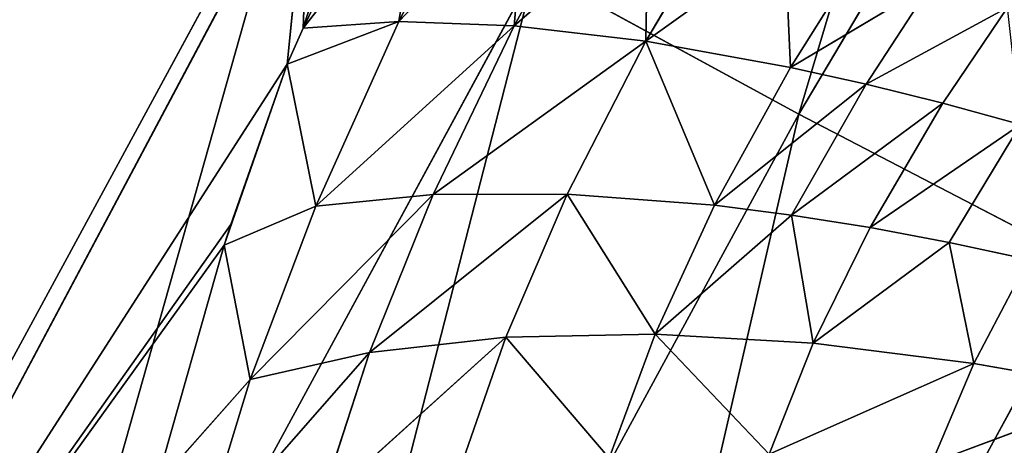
# Model space of a CAD drawing. Extents: x 0 to 605, y 0 to 400.
# Tile 394 of 656: x 27.03 to 31.97, y 292.14 to 294.28. Entities that reach past the tile are written whole.
import ezdxf

# ---------------------------------------------------------------- set-up
doc = ezdxf.new("R2010")
doc.units = 0
doc.header["$LTSCALE"] = 25.4
doc.layers.get('0').update_dxf_attribs({"linetype": 'CONTINUOUS'})

# ---------------------------------------------------------------- blocks, each defined once
blk = doc.blocks.new('ATLANTA610_-_S_STL')
at = {"color": 0}
for p, q in [((25.8099, 115.7639, 110.2307), (28.7566, 115.7773, 104.6839)), ((25.8099, 115.7639, 110.2307), (28.7566, 115.7773, 104.6839)), ((28.3256, 114.5024, 106.7341), (25.8099, 115.7639, 110.2307)), ((28.3591, 114.5435, 106.6308), (25.8099, 115.7639, 110.2307)), ((28.3256, 114.5024, 106.7341), (25.8099, 115.7639, 110.2307)), ((28.3591, 114.5435, 106.6308), (25.8099, 115.7639, 110.2307)), ((28.6413, 114.8309, 105.8258), (25.8099, 115.7639, 110.2307)), ((28.6413, 114.8309, 105.8258), (25.8099, 115.7639, 110.2307)), ((28.6413, 114.8309, 105.8258), (28.7566, 115.7773, 104.6839)), ((28.6413, 114.8309, 105.8258), (28.7566, 115.7773, 104.6839)), ((28.7219, 114.8667, 105.6439), (29.0952, 114.9678, 104.8748)), ((28.7219, 114.8667, 105.6439), (29.0952, 114.9678, 104.8748)), ((28.7219, 114.8667, 105.6439), (28.7797, 114.9417, 105.4645)), ((28.7219, 114.8667, 105.6439), (28.7797, 114.9417, 105.4645)), ((28.6413, 114.8309, 105.8258), (28.7219, 114.8667, 105.6439)), ((28.6413, 114.8309, 105.8258), (28.7219, 114.8667, 105.6439)), ((29.2022, 114.1695, 105.6117), (28.7219, 114.8667, 105.6439)), ((29.2022, 114.1695, 105.6117), (28.7219, 114.8667, 105.6439)), ((29.3191, 114.6112, 104.8821), (28.7219, 114.8667, 105.6439)), ((29.3191, 114.6112, 104.8821), (28.7219, 114.8667, 105.6439)), ((28.6413, 114.8309, 105.8258), (28.3591, 114.5435, 106.6308)), ((28.6413, 114.8309, 105.8258), (28.3591, 114.5435, 106.6308)), ((28.785, 113.9609, 106.5382), (28.6413, 114.8309, 105.8258)), ((28.785, 113.9609, 106.5382), (28.6413, 114.8309, 105.8258)), ((29.2022, 114.1695, 105.6117), (28.6413, 114.8309, 105.8258)), ((29.2022, 114.1695, 105.6117), (28.6413, 114.8309, 105.8258)), ((29.3191, 114.6112, 104.8821), (29.2022, 114.1695, 105.6117)), ((29.3191, 114.6112, 104.8821), (29.2022, 114.1695, 105.6117)), ((28.3591, 114.5435, 106.6308), (28.3256, 114.5024, 106.7341)), ((28.3591, 114.5435, 106.6308), (28.3256, 114.5024, 106.7341)), ((28.3256, 114.5024, 106.7341), (27.9832, 113.9437, 107.9424)), ((28.3256, 114.5024, 106.7341), (27.9832, 113.9437, 107.9424)), ((28.4565, 113.6741, 107.4084), (28.3256, 114.5024, 106.7341)), ((28.4565, 113.6741, 107.4084), (28.3256, 114.5024, 106.7341)), ((28.785, 113.9609, 106.5382), (28.3256, 114.5024, 106.7341)), ((28.785, 113.9609, 106.5382), (28.3256, 114.5024, 106.7341)), ((29.2022, 114.1695, 105.6117), (29.5681, 114.2654, 104.9028)), ((29.2022, 114.1695, 105.6117), (29.5681, 114.2654, 104.9028)), ((28.785, 113.9609, 106.5382), (29.2022, 114.1695, 105.6117)), ((28.785, 113.9609, 106.5382), (29.2022, 114.1695, 105.6117)), ((29.2022, 114.1695, 105.6117), (29.8412, 113.9336, 104.9371)), ((29.2022, 114.1695, 105.6117), (29.8412, 113.9336, 104.9371)), ((29.2022, 114.1695, 105.6117), (29.7799, 113.526, 105.6333)), ((29.2022, 114.1695, 105.6117), (29.7799, 113.526, 105.6333)), ((28.4565, 113.6741, 107.4084), (27.9832, 113.9437, 107.9424)), ((28.4565, 113.6741, 107.4084), (27.9832, 113.9437, 107.9424)), ((28.4565, 113.6741, 107.4084), (28.785, 113.9609, 106.5382)), ((28.4565, 113.6741, 107.4084), (28.785, 113.9609, 106.5382)), ((28.785, 113.9609, 106.5382), (29.7799, 113.526, 105.6333)), ((28.785, 113.9609, 106.5382), (29.7799, 113.526, 105.6333)), ((28.785, 113.9609, 106.5382), (29.3735, 113.3297, 106.4794)), ((28.785, 113.9609, 106.5382), (29.3735, 113.3297, 106.4794)), ((29.8412, 113.9336, 104.9371), (29.7799, 113.526, 105.6333)), ((29.8412, 113.9336, 104.9371), (29.7799, 113.526, 105.6333)), ((28.2014, 113.3052, 108.2481), (28.4565, 113.6741, 107.4084)), ((28.2014, 113.3052, 108.2481), (28.4565, 113.6741, 107.4084)), ((28.4565, 113.6741, 107.4084), (29.3735, 113.3297, 106.4794)), ((28.4565, 113.6741, 107.4084), (29.3735, 113.3297, 106.4794)), ((28.4565, 113.6741, 107.4084), (29.0541, 113.0634, 107.2733)), ((28.4565, 113.6741, 107.4084), (29.0541, 113.0634, 107.2733)), ((30.1368, 113.6188, 104.9851), (29.7799, 113.526, 105.6333)), ((30.1368, 113.6188, 104.9851), (29.7799, 113.526, 105.6333)), ((29.7799, 113.526, 105.6333), (29.3735, 113.3297, 106.4794)), ((29.7799, 113.526, 105.6333), (29.3735, 113.3297, 106.4794)), ((30.4411, 112.9594, 105.7104), (29.7799, 113.526, 105.6333)), ((30.4531, 113.3238, 105.0467), (29.7799, 113.526, 105.6333)), ((30.4411, 112.9594, 105.7104), (29.7799, 113.526, 105.6333)), ((30.4531, 113.3238, 105.0467), (29.7799, 113.526, 105.6333)), ((28.2014, 113.3052, 108.2481), (29.0541, 113.0634, 107.2733)), ((28.2014, 113.3052, 108.2481), (29.0541, 113.0634, 107.2733)), ((29.3735, 113.3297, 106.4794), (29.0541, 113.0634, 107.2733)), ((29.3735, 113.3297, 106.4794), (29.0541, 113.0634, 107.2733)), ((29.3735, 113.3297, 106.4794), (30.4411, 112.9594, 105.7104)), ((29.3735, 113.3297, 106.4794), (30.4411, 112.9594, 105.7104)), ((30.4411, 112.9594, 105.7104), (30.4531, 113.3238, 105.0467)), ((30.4411, 112.9594, 105.7104), (30.4531, 113.3238, 105.0467)), ((29.0541, 113.0634, 107.2733), (28.8063, 112.7234, 108.0389)), ((29.0541, 113.0634, 107.2733), (28.8063, 112.7234, 108.0389)), ((29.0541, 113.0634, 107.2733), (30.0471, 112.7725, 106.4776)), ((29.0541, 113.0634, 107.2733), (30.0471, 112.7725, 106.4776)), ((29.0541, 113.0634, 107.2733), (29.7381, 112.5244, 107.1962)), ((29.0541, 113.0634, 107.2733), (29.7381, 112.5244, 107.1962)), ((30.7877, 113.0513, 105.1216), (30.4411, 112.9594, 105.7104)), ((30.7877, 113.0513, 105.1216), (30.4411, 112.9594, 105.7104)), ((30.0471, 112.7725, 106.4776), (30.4411, 112.9594, 105.7104)), ((30.0471, 112.7725, 106.4776), (30.4411, 112.9594, 105.7104)), ((31.1382, 112.8036, 105.2092), (30.4411, 112.9594, 105.7104)), ((30.4411, 112.9594, 105.7104), (31.1661, 112.4888, 105.8416)), ((31.1382, 112.8036, 105.2092), (30.4411, 112.9594, 105.7104)), ((30.4411, 112.9594, 105.7104), (31.1661, 112.4888, 105.8416)), ((30.4411, 112.9594, 105.7104), (30.7858, 112.3083, 106.5338)), ((30.4411, 112.9594, 105.7104), (30.7858, 112.3083, 106.5338)), ((31.1661, 112.4888, 105.8416), (31.1382, 112.8036, 105.2092)), ((31.1661, 112.4888, 105.8416), (31.1382, 112.8036, 105.2092)), ((29.7381, 112.5244, 107.1962), (30.0471, 112.7725, 106.4776)), ((29.7381, 112.5244, 107.1962), (30.0471, 112.7725, 106.4776)), ((30.0471, 112.7725, 106.4776), (30.7858, 112.3083, 106.5338)), ((30.0471, 112.7725, 106.4776), (30.7858, 112.3083, 106.5338)), ((30.0471, 112.7725, 106.4776), (30.4881, 112.0754, 107.1805)), ((30.0471, 112.7725, 106.4776), (30.4881, 112.0754, 107.1805)), ((28.8063, 112.7234, 108.0389), (29.7381, 112.5244, 107.1962)), ((28.8063, 112.7234, 108.0389), (29.7381, 112.5244, 107.1962)), ((31.5015, 112.5824, 105.3088), (31.1661, 112.4888, 105.8416)), ((31.5015, 112.5824, 105.3088), (31.1661, 112.4888, 105.8416)), ((29.4986, 112.2113, 107.8884), (29.7381, 112.5244, 107.1962)), ((29.4986, 112.2113, 107.8884), (29.7381, 112.5244, 107.1962)), ((29.7381, 112.5244, 107.1962), (30.4881, 112.0754, 107.1805)), ((29.7381, 112.5244, 107.1962), (30.4881, 112.0754, 107.1805)), ((29.7381, 112.5244, 107.1962), (30.2578, 111.7865, 107.8025)), ((29.7381, 112.5244, 107.1962), (30.2578, 111.7865, 107.8025)), ((31.1661, 112.4888, 105.8416), (30.7858, 112.3083, 106.5338)), ((31.1661, 112.4888, 105.8416), (30.7858, 112.3083, 106.5338)), ((31.5452, 112.294, 105.926), (31.1661, 112.4888, 105.8416)), ((31.8747, 112.3894, 105.4195), (31.1661, 112.4888, 105.8416)), ((31.5452, 112.294, 105.926), (31.1661, 112.4888, 105.8416)), ((31.8747, 112.3894, 105.4195), (31.1661, 112.4888, 105.8416)), ((31.8747, 112.3894, 105.4195), (31.5452, 112.294, 105.926)), ((31.8747, 112.3894, 105.4195), (31.5452, 112.294, 105.926)), ((30.7858, 112.3083, 106.5338), (30.4881, 112.0754, 107.1805)), ((30.7858, 112.3083, 106.5338), (30.4881, 112.0754, 107.1805)), ((31.172, 112.1154, 106.5829), (30.7858, 112.3083, 106.5338)), ((30.7858, 112.3083, 106.5338), (31.5452, 112.294, 105.926)), ((30.7858, 112.3083, 106.5338), (31.5452, 112.294, 105.926)), ((31.172, 112.1154, 106.5829), (30.7858, 112.3083, 106.5338)), ((31.172, 112.1154, 106.5829), (31.5452, 112.294, 105.926)), ((31.172, 112.1154, 106.5829), (31.5452, 112.294, 105.926)), ((31.9312, 112.1276, 106.0219), (31.5452, 112.294, 105.926)), ((32.2546, 112.2253, 105.5401), (31.5452, 112.294, 105.926)), ((31.9312, 112.1276, 106.0219), (31.5452, 112.294, 105.926)), ((32.2546, 112.2253, 105.5401), (31.5452, 112.294, 105.926)), ((32.2546, 112.2253, 105.5401), (31.9312, 112.1276, 106.0219)), ((32.2546, 112.2253, 105.5401), (31.9312, 112.1276, 106.0219)), ((30.4881, 112.0754, 107.1805), (31.172, 112.1154, 106.5829)), ((30.4881, 112.0754, 107.1805), (31.172, 112.1154, 106.5829)), ((31.172, 112.1154, 106.5829), (31.9312, 112.1276, 106.0219)), ((31.172, 112.1154, 106.5829), (31.9312, 112.1276, 106.0219)), ((31.172, 112.1154, 106.5829), (31.5652, 111.9501, 106.6453)), ((31.172, 112.1154, 106.5829), (31.5652, 111.9501, 106.6453)), ((31.172, 112.1154, 106.5829), (31.2795, 111.729, 107.2258)), ((31.172, 112.1154, 106.5829), (31.2795, 111.729, 107.2258)), ((31.5652, 111.9501, 106.6453), (31.9312, 112.1276, 106.0219)), ((31.5652, 111.9501, 106.6453), (31.9312, 112.1276, 106.0219)), ((32.3208, 111.9902, 106.1281), (31.9312, 112.1276, 106.0219)), ((32.3208, 111.9902, 106.1281), (31.9312, 112.1276, 106.0219)), ((30.2578, 111.7865, 107.8025), (30.4881, 112.0754, 107.1805)), ((30.2578, 111.7865, 107.8025), (30.4881, 112.0754, 107.1805)), ((30.4881, 112.0754, 107.1805), (31.2795, 111.729, 107.2258)), ((30.4881, 112.0754, 107.1805), (31.2795, 111.729, 107.2258)), ((30.4881, 112.0754, 107.1805), (31.0589, 111.4608, 107.7827)), ((30.4881, 112.0754, 107.1805), (31.0589, 111.4608, 107.7827)), ((32.3208, 111.9902, 106.1281), (31.5652, 111.9501, 106.6453)), ((32.3208, 111.9902, 106.1281), (31.5652, 111.9501, 106.6453)), ((32.3208, 111.9902, 106.1281), (31.9622, 111.8129, 106.7201)), ((32.3208, 111.9902, 106.1281), (31.9622, 111.8129, 106.7201)), ((31.2795, 111.729, 107.2258), (31.5652, 111.9501, 106.6453)), ((31.2795, 111.729, 107.2258), (31.5652, 111.9501, 106.6453)), ((31.9622, 111.8129, 106.7201), (31.5652, 111.9501, 106.6453)), ((31.9622, 111.8129, 106.7201), (31.5652, 111.9501, 106.6453)), ((31.9622, 111.8129, 106.7201), (31.2795, 111.729, 107.2258)), ((31.9622, 111.8129, 106.7201), (31.2795, 111.729, 107.2258)), ((31.9622, 111.8129, 106.7201), (32.3598, 111.704, 106.8062)), ((31.9622, 111.8129, 106.7201), (32.3598, 111.704, 106.8062)), ((31.9622, 111.8129, 106.7201), (32.0863, 111.4912, 107.3278)), ((31.9622, 111.8129, 106.7201), (32.0863, 111.4912, 107.3278)), ((31.0589, 111.4608, 107.7827), (31.2795, 111.729, 107.2258)), ((31.0589, 111.4608, 107.7827), (31.2795, 111.729, 107.2258)), ((32.0863, 111.4912, 107.3278), (31.2795, 111.729, 107.2258)), ((32.0863, 111.4912, 107.3278), (31.2795, 111.729, 107.2258)), ((32.0863, 111.4912, 107.3278), (32.3598, 111.704, 106.8062)), ((32.0863, 111.4912, 107.3278), (32.3598, 111.704, 106.8062)), ((32.0863, 111.4912, 107.3278), (31.0589, 111.4608, 107.7827)), ((32.0863, 111.4912, 107.3278), (31.0589, 111.4608, 107.7827)), ((32.0863, 111.4912, 107.3278), (31.8756, 111.2396, 107.8267)), ((32.0863, 111.4912, 107.3278), (31.8756, 111.2396, 107.8267)), ((32.0863, 111.4912, 107.3278), (32.8506, 111.369, 107.4626)), ((32.0863, 111.4912, 107.3278), (32.8506, 111.369, 107.4626)), ((31.8756, 111.2396, 107.8267), (32.8506, 111.369, 107.4626)), ((31.8756, 111.2396, 107.8267), (32.8506, 111.369, 107.4626)), ((28.6925, 65.6273, 104.6673), (25.7746, 65.6304, 110.0483)), ((28.6925, 65.6273, 104.6673), (25.7746, 65.6304, 110.0483)), ((29.8834, 58.1737, 105.354), (26.9898, 58.1772, 110.689)), ((29.8834, 58.1737, 105.354), (26.9898, 58.1772, 110.689)), ((29.8834, 58.1737, 105.354), (31.2079, 50.7531, 106.0765)), ((29.8834, 58.1737, 105.354), (31.2079, 50.7531, 106.0765)), ((31.2079, 50.7531, 106.0765), (28.3405, 50.7569, 111.3629)), ((31.2079, 50.7531, 106.0765), (28.3405, 50.7569, 111.3629)), ((34.2783, 50.7498, 100.8969), (31.2079, 50.7531, 106.0765)), ((31.2079, 50.7531, 106.0765), (32.6646, 43.3696, 106.8343)), ((34.2783, 50.7498, 100.8969), (31.2079, 50.7531, 106.0765)), ((31.2079, 50.7531, 106.0765), (32.6646, 43.3696, 106.8343)), ((32.6646, 43.3696, 106.8343), (29.8252, 43.3736, 112.0698)), ((32.6646, 43.3696, 106.8343), (29.8252, 43.3736, 112.0698))]:
    blk.add_line(p, q, dxfattribs=at)
mesh = blk.add_polyface(dxfattribs=at)
corners = [(24.3888, 119.527, 108.6226), (27.4401, 119.5313, 102.9347), (27.281, 119.6666, 102.8452)]
mesh.append_faces([[corners[k] for k in face] for face in [(0, 1, 2)]], dxfattribs={"color": 0})
mesh = blk.add_polyface(dxfattribs=at)
corners = [(24.5387, 119.3742, 108.6993), (27.4401, 119.5313, 102.9347), (24.3888, 119.527, 108.6226)]
mesh.append_faces([[corners[k] for k in face] for face in [(0, 1, 2)]], dxfattribs={"color": 0})
mesh = blk.add_polyface(dxfattribs=at)
corners = [(24.5387, 119.3742, 108.6993), (27.5872, 119.3789, 103.0176), (27.4401, 119.5313, 102.9347)]
mesh.append_faces([[corners[k] for k in face] for face in [(0, 1, 2)]], dxfattribs={"color": 0})
mesh = blk.add_polyface(dxfattribs=at)
corners = [(24.6743, 119.2065, 108.7688), (27.5872, 119.3789, 103.0176), (24.5387, 119.3742, 108.6993)]
mesh.append_faces([[corners[k] for k in face] for face in [(0, 1, 2)]], dxfattribs={"color": 0})
mesh = blk.add_polyface(dxfattribs=at)
corners = [(24.6743, 119.2065, 108.7688), (27.7204, 119.2117, 103.0926), (27.5872, 119.3789, 103.0176)]
mesh.append_faces([[corners[k] for k in face] for face in [(0, 1, 2)]], dxfattribs={"color": 0})
mesh = blk.add_polyface(dxfattribs=at)
corners = [(27.7204, 119.2117, 103.0926), (24.6743, 119.2065, 108.7688), (24.794, 119.0266, 108.8302)]
mesh.append_faces([[corners[k] for k in face] for face in [(0, 1, 2)]], dxfattribs={"color": 0})
mesh = blk.add_polyface(dxfattribs=at)
corners = [(27.7204, 119.2117, 103.0926), (24.794, 119.0266, 108.8302), (27.8382, 119.032, 103.1589)]
mesh.append_faces([[corners[k] for k in face] for face in [(0, 1, 2)]], dxfattribs={"color": 0})
mesh = blk.add_polyface(dxfattribs=at)
corners = [(27.8382, 119.032, 103.1589), (24.794, 119.0266, 108.8302), (24.8968, 118.8371, 108.8829)]
mesh.append_faces([[corners[k] for k in face] for face in [(0, 1, 2)]], dxfattribs={"color": 0})
mesh = blk.add_polyface(dxfattribs=at)
corners = [(27.8382, 119.032, 103.1589), (24.8968, 118.8371, 108.8829), (27.9393, 118.8429, 103.2159)]
mesh.append_faces([[corners[k] for k in face] for face in [(0, 1, 2)]], dxfattribs={"color": 0})
mesh = blk.add_polyface(dxfattribs=at)
corners = [(27.9393, 118.8429, 103.2159), (24.8968, 118.8371, 108.8829), (26.719, 118.6823, 105.5922)]
mesh.append_faces([[corners[k] for k in face] for face in [(0, 1, 2)]], dxfattribs={"color": 0})
mesh = blk.add_polyface(dxfattribs=at)
corners = [(26.719, 118.6823, 105.5922), (25.8099, 115.7639, 110.2307), (28.7566, 115.7773, 104.6839)]
mesh.append_faces([[corners[k] for k in face] for face in [(0, 1, 2)]], dxfattribs={"color": 0})
mesh = blk.add_polyface(dxfattribs=at)
corners = [(28.7566, 115.7773, 104.6839), (25.8099, 115.7639, 110.2307), (28.6413, 114.8309, 105.8258)]
mesh.append_faces([[corners[k] for k in face] for face in [(0, 1, 2)]], dxfattribs={"color": 0})
mesh = blk.add_polyface(dxfattribs=at)
corners = [(25.8099, 115.7639, 110.2307), (27.9832, 113.9437, 107.9424), (28.3256, 114.5024, 106.7341)]
mesh.append_faces([[corners[k] for k in face] for face in [(0, 1, 2)]], dxfattribs={"color": 0})
mesh = blk.add_polyface(dxfattribs=at)
corners = [(25.8099, 115.7639, 110.2307), (28.3256, 114.5024, 106.7341), (28.3591, 114.5435, 106.6308)]
mesh.append_faces([[corners[k] for k in face] for face in [(0, 1, 2)]], dxfattribs={"color": 0})
mesh = blk.add_polyface(dxfattribs=at)
corners = [(25.8099, 115.7639, 110.2307), (28.3591, 114.5435, 106.6308), (28.6413, 114.8309, 105.8258)]
mesh.append_faces([[corners[k] for k in face] for face in [(0, 1, 2)]], dxfattribs={"color": 0})
mesh = blk.add_polyface(dxfattribs=at)
corners = [(28.7219, 114.8667, 105.6439), (28.7566, 115.7773, 104.6839), (28.6413, 114.8309, 105.8258), (28.7797, 114.9417, 105.4645)]
mesh.append_faces([[corners[k] for k in face] for face in [(0, 1, 2), (1, 0, 3)]], dxfattribs={"vtx0": -1, "color": 0})
mesh = blk.add_polyface(dxfattribs=at)
corners = [(29.0952, 114.9678, 104.8748), (28.7797, 114.9417, 105.4645), (28.7219, 114.8667, 105.6439)]
mesh.append_faces([[corners[k] for k in face] for face in [(0, 1, 2)]], dxfattribs={"color": 0})
mesh = blk.add_polyface(dxfattribs=at)
corners = [(29.0952, 114.9678, 104.8748), (28.7219, 114.8667, 105.6439), (29.3191, 114.6112, 104.8821)]
mesh.append_faces([[corners[k] for k in face] for face in [(0, 1, 2)]], dxfattribs={"color": 0})
mesh = blk.add_polyface(dxfattribs=at)
corners = [(28.7219, 114.8667, 105.6439), (28.6413, 114.8309, 105.8258), (29.2022, 114.1695, 105.6117)]
mesh.append_faces([[corners[k] for k in face] for face in [(0, 1, 2)]], dxfattribs={"color": 0})
mesh = blk.add_polyface(dxfattribs=at)
corners = [(28.7219, 114.8667, 105.6439), (29.2022, 114.1695, 105.6117), (29.3191, 114.6112, 104.8821)]
mesh.append_faces([[corners[k] for k in face] for face in [(0, 1, 2)]], dxfattribs={"color": 0})
mesh = blk.add_polyface(dxfattribs=at)
corners = [(28.6413, 114.8309, 105.8258), (28.3256, 114.5024, 106.7341), (28.785, 113.9609, 106.5382), (28.3591, 114.5435, 106.6308)]
mesh.append_faces([[corners[k] for k in face] for face in [(0, 1, 2), (1, 0, 3)]], dxfattribs={"vtx0": -1, "color": 0})
mesh = blk.add_polyface(dxfattribs=at)
corners = [(28.6413, 114.8309, 105.8258), (28.785, 113.9609, 106.5382), (29.2022, 114.1695, 105.6117)]
mesh.append_faces([[corners[k] for k in face] for face in [(0, 1, 2)]], dxfattribs={"color": 0})
mesh = blk.add_polyface(dxfattribs=at)
corners = [(29.5681, 114.2654, 104.9028), (29.3191, 114.6112, 104.8821), (29.2022, 114.1695, 105.6117), (30.1722, 114.3079, 103.8759)]
mesh.append_faces([[corners[k] for k in face] for face in [(0, 1, 2), (1, 0, 3)]], dxfattribs={"vtx0": -1, "color": 0})
mesh = blk.add_polyface(dxfattribs=at)
corners = [(28.3256, 114.5024, 106.7341), (27.9832, 113.9437, 107.9424), (28.4565, 113.6741, 107.4084)]
mesh.append_faces([[corners[k] for k in face] for face in [(0, 1, 2)]], dxfattribs={"color": 0})
mesh = blk.add_polyface(dxfattribs=at)
corners = [(28.3256, 114.5024, 106.7341), (28.4565, 113.6741, 107.4084), (28.785, 113.9609, 106.5382)]
mesh.append_faces([[corners[k] for k in face] for face in [(0, 1, 2)]], dxfattribs={"color": 0})
mesh = blk.add_polyface(dxfattribs=at)
corners = [(29.5681, 114.2654, 104.9028), (29.2022, 114.1695, 105.6117), (29.8412, 113.9336, 104.9371)]
mesh.append_faces([[corners[k] for k in face] for face in [(0, 1, 2)]], dxfattribs={"color": 0})
mesh = blk.add_polyface(dxfattribs=at)
corners = [(29.2022, 114.1695, 105.6117), (28.785, 113.9609, 106.5382), (29.7799, 113.526, 105.6333)]
mesh.append_faces([[corners[k] for k in face] for face in [(0, 1, 2)]], dxfattribs={"color": 0})
mesh = blk.add_polyface(dxfattribs=at)
corners = [(29.2022, 114.1695, 105.6117), (29.7799, 113.526, 105.6333), (29.8412, 113.9336, 104.9371)]
mesh.append_faces([[corners[k] for k in face] for face in [(0, 1, 2)]], dxfattribs={"color": 0})
mesh = blk.add_polyface(dxfattribs=at)
corners = [(27.9832, 113.9437, 107.9424), (28.2014, 113.3052, 108.2481), (28.4565, 113.6741, 107.4084)]
mesh.append_faces([[corners[k] for k in face] for face in [(0, 1, 2)]], dxfattribs={"color": 0})
mesh = blk.add_polyface(dxfattribs=at)
corners = [(28.785, 113.9609, 106.5382), (28.4565, 113.6741, 107.4084), (29.3735, 113.3297, 106.4794)]
mesh.append_faces([[corners[k] for k in face] for face in [(0, 1, 2)]], dxfattribs={"color": 0})
mesh = blk.add_polyface(dxfattribs=at)
corners = [(28.785, 113.9609, 106.5382), (29.3735, 113.3297, 106.4794), (29.7799, 113.526, 105.6333)]
mesh.append_faces([[corners[k] for k in face] for face in [(0, 1, 2)]], dxfattribs={"color": 0})
mesh = blk.add_polyface(dxfattribs=at)
corners = [(29.7799, 113.526, 105.6333), (30.1368, 113.6188, 104.9851), (29.8412, 113.9336, 104.9371)]
mesh.append_faces([[corners[k] for k in face] for face in [(0, 1, 2)]], dxfattribs={"color": 0})
mesh = blk.add_polyface(dxfattribs=at)
corners = [(28.4565, 113.6741, 107.4084), (28.2014, 113.3052, 108.2481), (29.0541, 113.0634, 107.2733)]
mesh.append_faces([[corners[k] for k in face] for face in [(0, 1, 2)]], dxfattribs={"color": 0})
mesh = blk.add_polyface(dxfattribs=at)
corners = [(28.4565, 113.6741, 107.4084), (29.0541, 113.0634, 107.2733), (29.3735, 113.3297, 106.4794)]
mesh.append_faces([[corners[k] for k in face] for face in [(0, 1, 2)]], dxfattribs={"color": 0})
mesh = blk.add_polyface(dxfattribs=at)
corners = [(29.7799, 113.526, 105.6333), (30.4531, 113.3238, 105.0467), (30.1368, 113.6188, 104.9851)]
mesh.append_faces([[corners[k] for k in face] for face in [(0, 1, 2)]], dxfattribs={"color": 0})
mesh = blk.add_polyface(dxfattribs=at)
corners = [(29.3735, 113.3297, 106.4794), (30.4411, 112.9594, 105.7104), (29.7799, 113.526, 105.6333)]
mesh.append_faces([[corners[k] for k in face] for face in [(0, 1, 2)]], dxfattribs={"color": 0})
mesh = blk.add_polyface(dxfattribs=at)
corners = [(30.4411, 112.9594, 105.7104), (30.4531, 113.3238, 105.0467), (29.7799, 113.526, 105.6333)]
mesh.append_faces([[corners[k] for k in face] for face in [(0, 1, 2)]], dxfattribs={"color": 0})
mesh = blk.add_polyface(dxfattribs=at)
corners = [(28.2014, 113.3052, 108.2481), (28.8063, 112.7234, 108.0389), (29.0541, 113.0634, 107.2733)]
mesh.append_faces([[corners[k] for k in face] for face in [(0, 1, 2)]], dxfattribs={"color": 0})
mesh = blk.add_polyface(dxfattribs=at)
corners = [(29.3735, 113.3297, 106.4794), (30.0471, 112.7725, 106.4776), (30.4411, 112.9594, 105.7104), (29.0541, 113.0634, 107.2733)]
mesh.append_faces([[corners[k] for k in face] for face in [(0, 1, 2), (1, 0, 3)]], dxfattribs={"vtx0": -1, "color": 0})
mesh = blk.add_polyface(dxfattribs=at)
corners = [(30.4411, 112.9594, 105.7104), (30.7877, 113.0513, 105.1216), (30.4531, 113.3238, 105.0467)]
mesh.append_faces([[corners[k] for k in face] for face in [(0, 1, 2)]], dxfattribs={"color": 0})
mesh = blk.add_polyface(dxfattribs=at)
corners = [(28.8063, 112.7234, 108.0389), (29.7381, 112.5244, 107.1962), (29.0541, 113.0634, 107.2733)]
mesh.append_faces([[corners[k] for k in face] for face in [(0, 1, 2)]], dxfattribs={"color": 0})
mesh = blk.add_polyface(dxfattribs=at)
corners = [(29.0541, 113.0634, 107.2733), (29.7381, 112.5244, 107.1962), (30.0471, 112.7725, 106.4776)]
mesh.append_faces([[corners[k] for k in face] for face in [(0, 1, 2)]], dxfattribs={"color": 0})
mesh = blk.add_polyface(dxfattribs=at)
corners = [(30.4411, 112.9594, 105.7104), (31.1382, 112.8036, 105.2092), (30.7877, 113.0513, 105.1216)]
mesh.append_faces([[corners[k] for k in face] for face in [(0, 1, 2)]], dxfattribs={"color": 0})
mesh = blk.add_polyface(dxfattribs=at)
corners = [(30.7858, 112.3083, 106.5338), (30.4411, 112.9594, 105.7104), (30.0471, 112.7725, 106.4776)]
mesh.append_faces([[corners[k] for k in face] for face in [(0, 1, 2)]], dxfattribs={"color": 0})
mesh = blk.add_polyface(dxfattribs=at)
corners = [(31.1661, 112.4888, 105.8416), (31.1382, 112.8036, 105.2092), (30.4411, 112.9594, 105.7104)]
mesh.append_faces([[corners[k] for k in face] for face in [(0, 1, 2)]], dxfattribs={"color": 0})
mesh = blk.add_polyface(dxfattribs=at)
corners = [(30.7858, 112.3083, 106.5338), (31.1661, 112.4888, 105.8416), (30.4411, 112.9594, 105.7104)]
mesh.append_faces([[corners[k] for k in face] for face in [(0, 1, 2)]], dxfattribs={"color": 0})
mesh = blk.add_polyface(dxfattribs=at)
corners = [(31.1661, 112.4888, 105.8416), (31.5015, 112.5824, 105.3088), (31.1382, 112.8036, 105.2092)]
mesh.append_faces([[corners[k] for k in face] for face in [(0, 1, 2)]], dxfattribs={"color": 0})
mesh = blk.add_polyface(dxfattribs=at)
corners = [(29.7381, 112.5244, 107.1962), (30.4881, 112.0754, 107.1805), (30.0471, 112.7725, 106.4776)]
mesh.append_faces([[corners[k] for k in face] for face in [(0, 1, 2)]], dxfattribs={"color": 0})
mesh = blk.add_polyface(dxfattribs=at)
corners = [(30.4881, 112.0754, 107.1805), (30.7858, 112.3083, 106.5338), (30.0471, 112.7725, 106.4776)]
mesh.append_faces([[corners[k] for k in face] for face in [(0, 1, 2)]], dxfattribs={"color": 0})
mesh = blk.add_polyface(dxfattribs=at)
corners = [(28.8063, 112.7234, 108.0389), (29.4986, 112.2113, 107.8884), (29.7381, 112.5244, 107.1962)]
mesh.append_faces([[corners[k] for k in face] for face in [(0, 1, 2)]], dxfattribs={"color": 0})
mesh = blk.add_polyface(dxfattribs=at)
corners = [(31.1661, 112.4888, 105.8416), (31.8747, 112.3894, 105.4195), (31.5015, 112.5824, 105.3088)]
mesh.append_faces([[corners[k] for k in face] for face in [(0, 1, 2)]], dxfattribs={"color": 0})
mesh = blk.add_polyface(dxfattribs=at)
corners = [(29.4986, 112.2113, 107.8884), (30.2578, 111.7865, 107.8025), (29.7381, 112.5244, 107.1962)]
mesh.append_faces([[corners[k] for k in face] for face in [(0, 1, 2)]], dxfattribs={"color": 0})
mesh = blk.add_polyface(dxfattribs=at)
corners = [(30.2578, 111.7865, 107.8025), (30.4881, 112.0754, 107.1805), (29.7381, 112.5244, 107.1962)]
mesh.append_faces([[corners[k] for k in face] for face in [(0, 1, 2)]], dxfattribs={"color": 0})
mesh = blk.add_polyface(dxfattribs=at)
corners = [(30.7858, 112.3083, 106.5338), (31.5452, 112.294, 105.926), (31.1661, 112.4888, 105.8416)]
mesh.append_faces([[corners[k] for k in face] for face in [(0, 1, 2)]], dxfattribs={"color": 0})
mesh = blk.add_polyface(dxfattribs=at)
corners = [(31.5452, 112.294, 105.926), (31.8747, 112.3894, 105.4195), (31.1661, 112.4888, 105.8416)]
mesh.append_faces([[corners[k] for k in face] for face in [(0, 1, 2)]], dxfattribs={"color": 0})
mesh = blk.add_polyface(dxfattribs=at)
corners = [(31.5452, 112.294, 105.926), (32.2546, 112.2253, 105.5401), (31.8747, 112.3894, 105.4195)]
mesh.append_faces([[corners[k] for k in face] for face in [(0, 1, 2)]], dxfattribs={"color": 0})
mesh = blk.add_polyface(dxfattribs=at)
corners = [(30.4881, 112.0754, 107.1805), (31.172, 112.1154, 106.5829), (30.7858, 112.3083, 106.5338)]
mesh.append_faces([[corners[k] for k in face] for face in [(0, 1, 2)]], dxfattribs={"color": 0})
mesh = blk.add_polyface(dxfattribs=at)
corners = [(31.172, 112.1154, 106.5829), (31.5452, 112.294, 105.926), (30.7858, 112.3083, 106.5338)]
mesh.append_faces([[corners[k] for k in face] for face in [(0, 1, 2)]], dxfattribs={"color": 0})
mesh = blk.add_polyface(dxfattribs=at)
corners = [(31.172, 112.1154, 106.5829), (31.9312, 112.1276, 106.0219), (31.5452, 112.294, 105.926)]
mesh.append_faces([[corners[k] for k in face] for face in [(0, 1, 2)]], dxfattribs={"color": 0})
mesh = blk.add_polyface(dxfattribs=at)
corners = [(31.9312, 112.1276, 106.0219), (32.2546, 112.2253, 105.5401), (31.5452, 112.294, 105.926)]
mesh.append_faces([[corners[k] for k in face] for face in [(0, 1, 2)]], dxfattribs={"color": 0})
mesh = blk.add_polyface(dxfattribs=at)
corners = [(32.3208, 111.9902, 106.1281), (32.2546, 112.2253, 105.5401), (31.9312, 112.1276, 106.0219)]
mesh.append_faces([[corners[k] for k in face] for face in [(0, 1, 2)]], dxfattribs={"color": 0})
mesh = blk.add_polyface(dxfattribs=at)
corners = [(31.2795, 111.729, 107.2258), (31.172, 112.1154, 106.5829), (30.4881, 112.0754, 107.1805)]
mesh.append_faces([[corners[k] for k in face] for face in [(0, 1, 2)]], dxfattribs={"color": 0})
mesh = blk.add_polyface(dxfattribs=at)
corners = [(31.5652, 111.9501, 106.6453), (31.9312, 112.1276, 106.0219), (31.172, 112.1154, 106.5829)]
mesh.append_faces([[corners[k] for k in face] for face in [(0, 1, 2)]], dxfattribs={"color": 0})
mesh = blk.add_polyface(dxfattribs=at)
corners = [(31.2795, 111.729, 107.2258), (31.5652, 111.9501, 106.6453), (31.172, 112.1154, 106.5829)]
mesh.append_faces([[corners[k] for k in face] for face in [(0, 1, 2)]], dxfattribs={"color": 0})
mesh = blk.add_polyface(dxfattribs=at)
corners = [(31.5652, 111.9501, 106.6453), (32.3208, 111.9902, 106.1281), (31.9312, 112.1276, 106.0219)]
mesh.append_faces([[corners[k] for k in face] for face in [(0, 1, 2)]], dxfattribs={"color": 0})
mesh = blk.add_polyface(dxfattribs=at)
corners = [(30.2578, 111.7865, 107.8025), (31.0589, 111.4608, 107.7827), (30.4881, 112.0754, 107.1805)]
mesh.append_faces([[corners[k] for k in face] for face in [(0, 1, 2)]], dxfattribs={"color": 0})
mesh = blk.add_polyface(dxfattribs=at)
corners = [(31.0589, 111.4608, 107.7827), (31.2795, 111.729, 107.2258), (30.4881, 112.0754, 107.1805)]
mesh.append_faces([[corners[k] for k in face] for face in [(0, 1, 2)]], dxfattribs={"color": 0})
mesh = blk.add_polyface(dxfattribs=at)
corners = [(31.9622, 111.8129, 106.7201), (32.3208, 111.9902, 106.1281), (31.5652, 111.9501, 106.6453)]
mesh.append_faces([[corners[k] for k in face] for face in [(0, 1, 2)]], dxfattribs={"color": 0})
mesh = blk.add_polyface(dxfattribs=at)
corners = [(32.3598, 111.704, 106.8062), (32.3208, 111.9902, 106.1281), (31.9622, 111.8129, 106.7201)]
mesh.append_faces([[corners[k] for k in face] for face in [(0, 1, 2)]], dxfattribs={"color": 0})
mesh = blk.add_polyface(dxfattribs=at)
corners = [(31.2795, 111.729, 107.2258), (31.9622, 111.8129, 106.7201), (31.5652, 111.9501, 106.6453)]
mesh.append_faces([[corners[k] for k in face] for face in [(0, 1, 2)]], dxfattribs={"color": 0})
mesh = blk.add_polyface(dxfattribs=at)
corners = [(32.0863, 111.4912, 107.3278), (31.9622, 111.8129, 106.7201), (31.2795, 111.729, 107.2258)]
mesh.append_faces([[corners[k] for k in face] for face in [(0, 1, 2)]], dxfattribs={"color": 0})
mesh = blk.add_polyface(dxfattribs=at)
corners = [(32.0863, 111.4912, 107.3278), (32.3598, 111.704, 106.8062), (31.9622, 111.8129, 106.7201)]
mesh.append_faces([[corners[k] for k in face] for face in [(0, 1, 2)]], dxfattribs={"color": 0})
mesh = blk.add_polyface(dxfattribs=at)
corners = [(31.0589, 111.4608, 107.7827), (32.0863, 111.4912, 107.3278), (31.2795, 111.729, 107.2258)]
mesh.append_faces([[corners[k] for k in face] for face in [(0, 1, 2)]], dxfattribs={"color": 0})
mesh = blk.add_polyface(dxfattribs=at)
corners = [(32.8506, 111.369, 107.4626), (32.3598, 111.704, 106.8062), (32.0863, 111.4912, 107.3278)]
mesh.append_faces([[corners[k] for k in face] for face in [(0, 1, 2)]], dxfattribs={"color": 0})
mesh = blk.add_polyface(dxfattribs=at)
corners = [(31.8756, 111.2396, 107.8267), (32.0863, 111.4912, 107.3278), (31.0589, 111.4608, 107.7827)]
mesh.append_faces([[corners[k] for k in face] for face in [(0, 1, 2)]], dxfattribs={"color": 0})
mesh = blk.add_polyface(dxfattribs=at)
corners = [(31.8756, 111.2396, 107.8267), (32.8506, 111.369, 107.4626), (32.0863, 111.4912, 107.3278)]
mesh.append_faces([[corners[k] for k in face] for face in [(0, 1, 2)]], dxfattribs={"color": 0})
mesh = blk.add_polyface(dxfattribs=at)
corners = [(32.602, 111.0578, 108.0362), (32.8506, 111.369, 107.4626), (31.8756, 111.2396, 107.8267)]
mesh.append_faces([[corners[k] for k in face] for face in [(0, 1, 2)]], dxfattribs={"color": 0})
mesh = blk.add_polyface(dxfattribs=at)
corners = [(24.6953, 73.1124, 109.4409), (26.7134, 80.6167, 103.4013), (27.6357, 73.1098, 104.0163), (23.7523, 80.6188, 108.867)]
mesh.append_faces([[corners[k] for k in face] for face in [(0, 1, 2), (1, 0, 3)]], dxfattribs={"vtx0": -1, "color": 0})
mesh = blk.add_polyface(dxfattribs=at)
corners = [(25.7746, 65.6304, 110.0483), (27.6357, 73.1098, 104.0163), (28.6925, 65.6273, 104.6673), (24.6953, 73.1124, 109.4409)]
mesh.append_faces([[corners[k] for k in face] for face in [(0, 1, 2), (1, 0, 3)]], dxfattribs={"vtx0": -1, "color": 0})
mesh = blk.add_polyface(dxfattribs=at)
corners = [(26.9898, 58.1772, 110.689), (28.6925, 65.6273, 104.6673), (29.8834, 58.1737, 105.354), (25.7746, 65.6304, 110.0483)]
mesh.append_faces([[corners[k] for k in face] for face in [(0, 1, 2), (1, 0, 3)]], dxfattribs={"vtx0": -1, "color": 0})
mesh = blk.add_polyface(dxfattribs=at)
corners = [(28.3405, 50.7569, 111.3629), (29.8834, 58.1737, 105.354), (31.2079, 50.7531, 106.0765), (26.9898, 58.1772, 110.689)]
mesh.append_faces([[corners[k] for k in face] for face in [(0, 1, 2), (1, 0, 3)]], dxfattribs={"vtx0": -1, "color": 0})
mesh = blk.add_polyface(dxfattribs=at)
corners = [(31.2079, 50.7531, 106.0765), (32.982, 58.1706, 100.1268), (34.2783, 50.7498, 100.8969), (29.8834, 58.1737, 105.354)]
mesh.append_faces([[corners[k] for k in face] for face in [(0, 1, 2), (1, 0, 3)]], dxfattribs={"vtx0": -1, "color": 0})
mesh = blk.add_polyface(dxfattribs=at)
corners = [(29.8252, 43.3736, 112.0698), (31.2079, 50.7531, 106.0765), (32.6646, 43.3696, 106.8343), (28.3405, 50.7569, 111.3629)]
mesh.append_faces([[corners[k] for k in face] for face in [(0, 1, 2), (1, 0, 3)]], dxfattribs={"vtx0": -1, "color": 0})
mesh = blk.add_polyface(dxfattribs=at)
corners = [(32.6646, 43.3696, 106.8343), (34.2783, 50.7498, 100.8969), (35.705, 43.3662, 101.7049), (31.2079, 50.7531, 106.0765)]
mesh.append_faces([[corners[k] for k in face] for face in [(0, 1, 2), (1, 0, 3)]], dxfattribs={"vtx0": -1, "color": 0})
mesh = blk.add_polyface(dxfattribs=at)
corners = [(31.4426, 36.031, 112.8092), (32.6646, 43.3696, 106.8343), (34.252, 36.0271, 107.6271), (29.8252, 43.3736, 112.0698)]
mesh.append_faces([[corners[k] for k in face] for face in [(0, 1, 2), (1, 0, 3)]], dxfattribs={"vtx0": -1, "color": 0})
mesh = blk.add_polyface(dxfattribs=at)
corners = [(33.1911, 28.7332, 113.5808), (34.252, 36.0271, 107.6271), (35.9688, 28.7295, 108.4543), (31.4426, 36.031, 112.8092)]
mesh.append_faces([[corners[k] for k in face] for face in [(0, 1, 2), (1, 0, 3)]], dxfattribs={"vtx0": -1, "color": 0})

msp = doc.modelspace()

# ---------------------------------------------------------------- block references
at = {"color": 254, "extrusion": (0, -1, 5.55112e-17)}
msp.add_blockref('ATLANTA610_-_S_STL', (-0.2686, -0.0661, -399.8831), dxfattribs=at)

doc.saveas('drawing.dxf')
